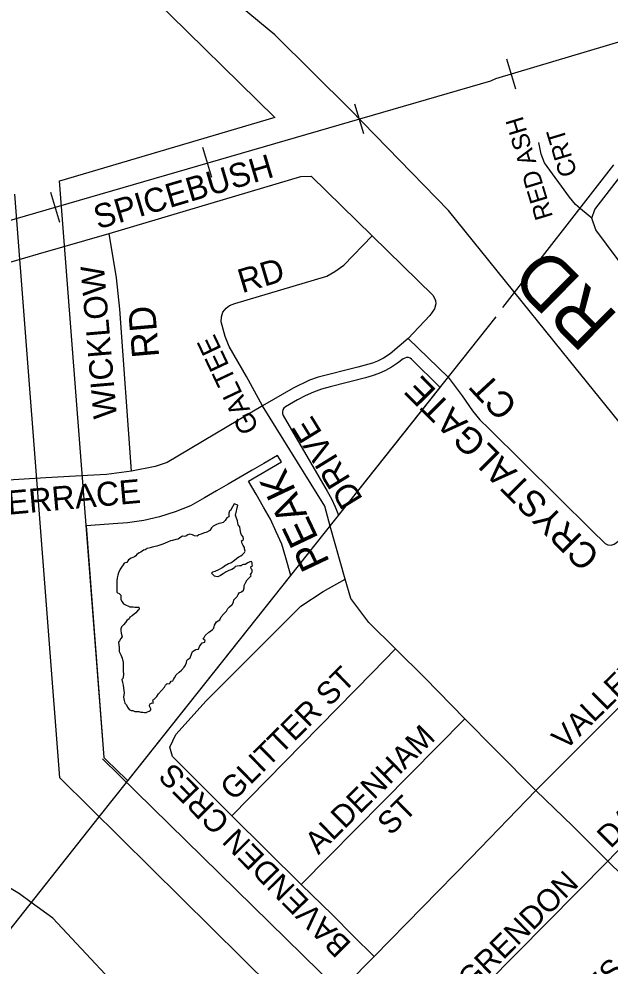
# Model space of a CAD drawing. Extents: x 586326 to 623965, y 4819854 to 4857850.
# Drawn here: x 596531 to 597005, y 4836331 to 4837091 of the extents above; entities that cross this region are included whole.
import ezdxf

# ---------------------------------------------------------------- set-up
doc = ezdxf.new("R2010")
doc.units = 0
for name, color, linetype in [('Hydro ROW', 7, 'Continuous'), ('Lots_Concessions', 7, 'Continuous'), ('Major Rds and Hwys', 7, 'Continuous'), ('Major Rds Lbls', 7, 'Continuous'), ('Minor Rd Lbls', 7, 'Continuous'), ('Minor Rds', 7, 'Continuous'), ('Park Outlines', 7, 'Continuous'), ('Proposed Major Rds', 7, 'Continuous'), ('Proposed Minor Rds', 7, 'Continuous'), ('Proposed Rd Lbls', 7, 'Continuous'), ('Proposed Secondary Rds', 7, 'Continuous'), ('Railways_lbls', 7, 'Continuous'), ('SWM Ponds', 7, 'Continuous')]:
    doc.layers.add(name, color=color, linetype=linetype)

msp = doc.modelspace()

# ---------------------------------------------------------------- linework, layer by layer
at = {"layer": 'Hydro ROW'}
for p, q in [((596591.02, 4837155.19), (596736.3, 4837011.9)), ((596736.3, 4837011.9), (596563.63, 4836961.01)), ((596583.09, 4836708.82), (596563.63, 4836961.09)), ((596563.94, 4836481.91), (596527.79, 4836950.49)), ((596599.34, 4836498.33), (596583.09, 4836708.82)), ((596598.23, 4836497.31), (596833.83, 4836266.39)), ((596563.94, 4836481.91), (596810.74, 4836237.8))]:
    msp.add_line(p, q, dxfattribs=at)
at = {"layer": 'Lots_Concessions'}
for p, q in [((596919.56, 4836859.44), (597008.43, 4836974.09)), ((596618.43, 4836479.44), (596914.17, 4836851.97)), ((596595.56, 4836450.63), (596618.43, 4836479.44)), ((596484.66, 4836310.94), (596595.56, 4836450.63))]:
    msp.add_line(p, q, dxfattribs=at)
at = {"layer": 'Major Rds and Hwys'}
for points in [[(596797.14, 4837018.1), (596736.41, 4837078.41), (596677.96, 4837127.11), (596662.5, 4837139.99), (596534.17, 4837240.83)], [(597123.19, 4836649.44), (597065.97, 4836706.04), (597027.34, 4836749.68), (596967.31, 4836824), (596875.71, 4836937.4), (596797.14, 4837018.1)], [(596540.91, 4836381.9), (596531.48, 4836388.76), (596518.05, 4836396.88), (596495.59, 4836410.01)]]:
    msp.add_lwpolyline(points, dxfattribs=at)
at = {"layer": 'Minor Rds'}
for points in [[(596990.89, 4836931.13), (596993.36, 4836938.19), (597023.27, 4836976.98), (597031.65, 4836984.54), (597042.99, 4836989.63), (597321.88, 4837070.65)], [(596990.89, 4836931.13), (596983.42, 4836937.29), (596977.76, 4836942.19), (596972.91, 4836948.11), (596952.88, 4836975.51), (596950.17, 4836982.7), (596948.23, 4836992.04)], [(596603.47, 4836918.93), (596757.22, 4836964.64), (596765.66, 4836965.02), (596814.5, 4836917.13)], [(597038.39, 4836862.1), (596994.02, 4836921.76), (596990.89, 4836931.13)], [(596485.72, 4836884.52), (596524.79, 4836896.14), (596546.68, 4836902.65), (596603.47, 4836918.93)], [(596621.32, 4836728.19), (596612.08, 4836858.06), (596609.3, 4836883.46), (596603.47, 4836918.93)], [(596726.46, 4836780.69), (596713.61, 4836804.15), (596699.69, 4836828.31), (596696.49, 4836836.36), (596693.32, 4836847.92), (596693.58, 4836852.06), (596694.8, 4836855.71), (596697.43, 4836859.08), (596700.01, 4836860.99), (596704.45, 4836862.68), (596778.07, 4836884.73), (596784.63, 4836888.28), (596791.83, 4836893.5), (596814.5, 4836917.13)], [(596814.5, 4836917.13), (596863.4, 4836869.03), (596865.31, 4836865.23), (596865.72, 4836862.47), (596864.48, 4836858.35), (596860.94, 4836853.05), (596843.51, 4836834.55)], [(596843.51, 4836834.55), (596828.97, 4836822.19), (596823.73, 4836818.96), (596818.86, 4836816.53), (596814.81, 4836814.82), (596803.03, 4836811.55), (596771.13, 4836803.67), (596764.37, 4836801.09), (596751.06, 4836794.82), (596726.46, 4836780.69)], [(596843.51, 4836834.55), (596875.61, 4836803.64)], [(596726.46, 4836780.69), (596650.05, 4836735.2), (596640.46, 4836731.85), (596621.32, 4836728.19)], [(596780.9, 4836684.06), (596776.47, 4836699.93), (596726.46, 4836780.69)], [(596621.32, 4836728.19), (596601.41, 4836725.53), (596586.06, 4836724.73), (596552.56, 4836722.68), (596504.68, 4836719.75)], [(597003.74, 4836414.98), (597080, 4836494.85), (597083.17, 4836497.23), (597086.94, 4836497.36), (597090.54, 4836496.21), (597094.01, 4836493.97), (597143.04, 4836446.36)], [(597003.74, 4836414.98), (596975.68, 4836443.1)], [(597003.74, 4836414.98), (596881.81, 4836291.66), (596879.31, 4836288.16), (596878.86, 4836284.25), (596879.78, 4836279.98), (596882.28, 4836275.89), (596924.08, 4836234.47), (596928.07, 4836232.3), (596932.05, 4836231.32), (596935.28, 4836232.12), (596938.31, 4836234.49), (597061.71, 4836358.32)], [(597061.71, 4836358.32), (597003.74, 4836414.98)]]:
    msp.add_lwpolyline(points, dxfattribs=at)
at = {"layer": 'Park Outlines'}
for points in [[(596839.48, 4836818.21), (596834.94, 4836814.76), (596830.16, 4836811.65), (596825.17, 4836808.91), (596819.98, 4836806.54), (596814.64, 4836804.56), (596809.16, 4836802.98), (596780.79, 4836795.95), (596773.98, 4836794), (596767.33, 4836791.58), (596760.87, 4836788.69), (596754.63, 4836785.36), (596744.97, 4836779.74), (596743.76, 4836778.76), (596742.91, 4836777.44), (596742.51, 4836775.93), (596742.59, 4836774.37), (596743.16, 4836772.91), (596778.5, 4836712.08), (596781.86, 4836705.88), (596784.85, 4836699.49), (596787.46, 4836692.94), (596787.58, 4836692.61), (596869.1, 4836795.28), (596868.89, 4836795.49), (596846.16, 4836817.91), (596844.98, 4836818.77), (596843.6, 4836819.26), (596842.15, 4836819.32), (596840.73, 4836818.96)], [(596738.68, 4836740.82), (596727.61, 4836734.4), (596718.1, 4836728.87), (596708.59, 4836723.35), (596699.09, 4836717.82), (596689.58, 4836712.3), (596680.07, 4836706.78), (596668.79, 4836700.22), (596656.48, 4836695.56), (596643.98, 4836691.52), (596631.18, 4836688.58), (596618.17, 4836686.74), (596606.79, 4836685.86), (596595.83, 4836685.02), (596584.86, 4836684.17), (596599.29, 4836498.32), (596611.57, 4836486.21), (596615.15, 4836482.68), (596618.38, 4836479.49), (596620.53, 4836482.21), (596749.37, 4836644.47), (596745.2, 4836658.6), (596742, 4836669.46), (596737.48, 4836679.55), (596732.96, 4836689.64), (596727.44, 4836699.15), (596721.31, 4836709.69), (596715.19, 4836720.24), (596741.69, 4836735.64)]]:
    msp.add_lwpolyline(points, close=True, dxfattribs=at)
at = {"layer": 'Proposed Major Rds'}
msp.add_lwpolyline([(596700.26, 4836223.36), (596630.78, 4836291.72), (596558.22, 4836369.31), (596540.91, 4836381.9)], dxfattribs=at)
at = {"layer": 'Proposed Minor Rds'}
for points in [[(596875.61, 4836803.64), (596886.68, 4836788.66), (596895.11, 4836776.53), (596900.89, 4836769.44), (596908.22, 4836762.44), (596990.98, 4836680.5), (597001.47, 4836670.17), (597003.77, 4836668.9), (597006.3, 4836668.85), (597008.91, 4836669.59), (597013.63, 4836673.04), (597029.17, 4836688.42)], [(596792.81, 4836641.32), (596780.9, 4836684.06)], [(596701.93, 4836451.43), (596654.26, 4836499.19), (596652.24, 4836506.66), (596657.08, 4836516.63), (596681.3, 4836543.86), (596757.4, 4836619.89), (596775.28, 4836631.46), (596792.81, 4836641.32)], [(596833.39, 4836585.42), (596811.96, 4836606.73), (596797.47, 4836625.9), (596792.81, 4836641.32)], [(596701.93, 4836451.43), (596814.89, 4836566.41), (596833.39, 4836585.42)], [(596888.82, 4836529.34), (596856.74, 4836562.31), (596833.39, 4836585.42)], [(596757.56, 4836396.4), (596888.82, 4836529.34)], [(596945.94, 4836471.93), (596913.19, 4836504.82), (596888.82, 4836529.34)], [(596975.68, 4836443.1), (596945.94, 4836471.93)], [(596757.56, 4836396.4), (596701.93, 4836451.43)], [(596816.12, 4836338.49), (596799.36, 4836355.23), (596782.61, 4836371.97), (596757.56, 4836396.4)]]:
    msp.add_lwpolyline(points, dxfattribs=at)
at = {"layer": 'Proposed Secondary Rds'}
for points in [[(596945.94, 4836471.93), (597123.19, 4836649.44)], [(596816.12, 4836338.49), (596893.84, 4836417.71), (596945.94, 4836471.93)], [(596788.64, 4836310.99), (596793.61, 4836315.91), (596816.12, 4836338.49)]]:
    msp.add_lwpolyline(points, dxfattribs=at)
at = {"layer": 'Railways_lbls'}
for p, q in [((596922.48, 4837059.1), (596929.48, 4837035.1)), ((596800.48, 4837023.1), (596807.48, 4836999.1)), ((596678.48, 4836988.1), (596685.48, 4836964.1)), ((596556.48, 4836952.1), (596563.48, 4836928.1))]:
    msp.add_line(p, q, dxfattribs=at)
msp.add_lwpolyline([(598326.48, 4837460.1), (597795.48, 4837305.1), (597795.48, 4837304.1), (597377.48, 4837181.1), (597375.48, 4837181.1), (596913.48, 4837043.1), (596909.48, 4837041.1), (596457.48, 4836910.1), (595921.93, 4836756.32)], dxfattribs=at)
at = {"layer": 'SWM Ponds'}
msp.add_lwpolyline([(596702.49, 4836699.5), (596700.88, 4836696.49), (596699.96, 4836695.95), (596699.59, 4836694.35), (596699.6, 4836693.08), (596699.51, 4836691.52), (596698.01, 4836690.56), (596696.64, 4836688.49), (596694.99, 4836687.01), (596693.21, 4836686.51), (596691.44, 4836686.01), (596689.01, 4836685.15), (596686.89, 4836684.04), (596685.51, 4836682.6), (596684.2, 4836680.61), (596681.9, 4836679.27), (596679.26, 4836678.31), (596677.23, 4836677.64), (596675.4, 4836677.06), (596673.99, 4836675.9), (596671.89, 4836676.28), (596670.26, 4836676.92), (596668.14, 4836677.58), (596666.52, 4836676.96), (596665.09, 4836675.93), (596663.98, 4836675.8), (596662.42, 4836675.89), (596660.96, 4836675.14), (596658.9, 4836673.48), (596656.94, 4836673.38), (596654.17, 4836672.41), (596652.65, 4836672.08), (596650.22, 4836671.22), (596646.48, 4836669.49), (596641.6, 4836667.9), (596637.89, 4836667.02), (596636.26, 4836666.54), (596633.99, 4836666.05), (596632.43, 4836665.01), (596631.11, 4836664.78), (596628.92, 4836663.1), (596627.58, 4836662.51), (596625.62, 4836661.28), (596624.78, 4836660.05), (596623.74, 4836659.36), (596621.18, 4836658.34), (596619.01, 4836657.01), (596617.65, 4836654.94), (596615.61, 4836654.27), (596614.64, 4836653.02), (596613.25, 4836651.08), (596612.19, 4836649.4), (596611, 4836646.43), (596610.31, 4836644.58), (596609.78, 4836642.61), (596609.65, 4836640.2), (596609.56, 4836637.51), (596609.51, 4836635.03), (596609.64, 4836632.79), (596609.57, 4836631.09), (596610.27, 4836630.54), (596611.53, 4836630.06), (596612.83, 4836628.67), (596612.83, 4836628.67), (596612.73, 4836626.61), (596612.92, 4836625.08), (596613.99, 4836623.23), (596614.95, 4836621.73), (596616.15, 4836621.17), (596617.17, 4836620.63), (596618.4, 4836620.11), (596620.01, 4836619.35), (596621.33, 4836619.2), (596622.75, 4836619.16), (596623.96, 4836619.03), (596625.01, 4836619.08), (596626.01, 4836619), (596627, 4836618.98), (596627.56, 4836618.41), (596627.55, 4836617.67), (596627.33, 4836616.79), (596626.32, 4836615.93), (596624.8, 4836614.47), (596623.39, 4836613.31), (596621.94, 4836611.93), (596619.94, 4836610.98), (596619.55, 4836609.52), (596617.67, 4836608.23), (596616.51, 4836606.75), (596614.91, 4836604.86), (596613.27, 4836603.25), (596612.75, 4836601.7), (596612.87, 4836600.17), (596613.13, 4836598.08), (596613.78, 4836595.06), (596612.74, 4836593.73), (596611.68, 4836592.05), (596611.06, 4836590.77), (596611.33, 4836588.55), (596611.37, 4836586.51), (596611.47, 4836583.41), (596612.92, 4836580.77), (596613.96, 4836578.08), (596614.6, 4836574.56), (596614.56, 4836571.45), (596614.63, 4836568), (596614.83, 4836564.71), (596614.35, 4836561.68), (596613.54, 4836560.81), (596614.25, 4836558.5), (596614.78, 4836556.45), (596614.95, 4836553.93), (596615.53, 4836550.33), (596615.05, 4836546.81), (596615.47, 4836543.97), (596616.06, 4836542), (596617.44, 4836540.54), (596618.24, 4836538.67), (596619.58, 4836536.93), (596621.09, 4836536.12), (596622.42, 4836535.9), (596624.18, 4836535.34), (596625.75, 4836535.25), (596627.4, 4836535.28), (596628.81, 4836534.74), (596630.42, 4836534.55), (596631.71, 4836534.36), (596633.03, 4836534.52), (596634.2, 4836535.05), (596635.56, 4836535.5), (596636.3, 4836536.05), (596636.91, 4836536.58), (596636.8, 4836537.42), (596636.52, 4836538.02), (596636.21, 4836538.83), (596635.94, 4836539.54), (596635.84, 4836540.37), (596636.03, 4836540.85), (596636.4, 4836541.32), (596636.81, 4836541.69), (596637.31, 4836541.93), (596637.84, 4836542.2), (596638.64, 4836542.02), (596638.78, 4836542.85), (596638.61, 4836543.67), (596638.76, 4836544.18), (596638.94, 4836545.06), (596639.42, 4836544.87), (596639.91, 4836545.42), (596641.81, 4836547.21), (596643.18, 4836549.28), (596645.53, 4836551.97), (596647.86, 4836554.79), (596648.73, 4836556.38), (596650.04, 4836557.73), (596651.64, 4836557.37), (596652.45, 4836558.25), (596653.23, 4836559.66), (596654.6, 4836559.71), (596655.17, 4836560.77), (596655.78, 4836562.18), (596657.31, 4836564.63), (596659.53, 4836566.67), (596661.5, 4836568.39), (596663.55, 4836570.69), (596664.83, 4836572.33), (596665.49, 4836574.45), (596665.72, 4836576.03), (596666.99, 4836577.18), (596668.54, 4836578.36), (596669.51, 4836581.37), (596670.4, 4836583.48), (596673.01, 4836585.04), (596675.15, 4836585.38), (596675.83, 4836587.36), (596678.22, 4836590.27), (596680.19, 4836590.86), (596680.46, 4836592.17), (596679.6, 4836592.84), (596678.79, 4836593.4), (596679.52, 4836594.03), (596680.39, 4836596.19), (596683.37, 4836598.94), (596684.89, 4836599.77), (596686.42, 4836601.08), (596687.49, 4836602.13), (596687.89, 4836604.58), (596689.69, 4836607.2), (596692.3, 4836608.93), (596693.37, 4836611.11), (596695.37, 4836613.67), (596697.68, 4836615.66), (596698.75, 4836617.84), (596699.91, 4836619.32), (596702.09, 4836621.14), (596703.27, 4836622.98), (596703.61, 4836624.85), (596704.8, 4836626.06), (596706.12, 4836627.42), (596707.12, 4836629.02), (596707.8, 4836630.38), (596709.66, 4836631.31), (596711.19, 4836632.63), (596711.68, 4836634.38), (596711.72, 4836636.36), (596713.16, 4836639.01), (596714.21, 4836640.83), (596716.02, 4836642.68), (596717.46, 4836644.19), (596716.79, 4836645.1), (596717.7, 4836646.27), (596718.12, 4836647.45), (596718.3, 4836648.81), (596717.33, 4836649.82), (596717.16, 4836651.43), (596718.37, 4836652.28), (596718.36, 4836653.55), (596718.1, 4836654.5), (596717.62, 4836655.5), (596716.45, 4836655.29), (596714.63, 4836654.57), (596712.67, 4836653.34), (596711.26, 4836653.31), (596710.11, 4836652.96), (596709.43, 4836652.1), (596708.01, 4836652.21), (596706.14, 4836651.91), (596704.57, 4836651.5), (596703.92, 4836650.5), (596701.83, 4836649.12), (596699.38, 4836648.39), (596697.39, 4836647.3), (596694.97, 4836645.81), (596692.82, 4836644.34), (596690.56, 4836643.22), (596688.98, 4836643.45), (596688, 4836643.96), (596686.71, 4836645.22), (596685.59, 4836646.35), (596686.74, 4836647.34), (596688.51, 4836647.84), (596691.37, 4836649.25), (596694.55, 4836650.91), (596696.16, 4836652.16), (596699.28, 4836654.14), (596701.22, 4836654.62), (596703.94, 4836656.64), (596705.53, 4836658.04), (596707.42, 4836659.33), (596709.08, 4836660.17), (596710.51, 4836661.19), (596712.2, 4836662.88), (596712.56, 4836663.98), (596712.14, 4836665.69), (596711.99, 4836666.95), (596710.96, 4836668.37), (596710.26, 4836670.05), (596709.73, 4836672.1), (596710.31, 4836672.53), (596711.11, 4836672.91), (596711.32, 4836673.5), (596710.96, 4836675.29), (596709.63, 4836676.96), (596709.04, 4836678.3), (596708.6, 4836681.28), (596708.27, 4836683.42), (596706.95, 4836684.95), (596706.33, 4836688.33), (596705.26, 4836691.31), (596704.73, 4836692.72), (596706.69, 4836700.87), (596703.66, 4836701.98)], close=True, dxfattribs=at)

# ---------------------------------------------------------------- texts
at = {"layer": 'Major Rds Lbls'}
msp.add_text('RD', height=42.867, rotation=135.21783, dxfattribs=at).set_placement((597013.33, 4836852.45))
at = {"layer": 'Minor Rd Lbls'}
for s, height, rotation, p in [('RED ASH', 14.325, 106.88565, (596959.77, 4836932.38)), ('CRT', 14.325, 106.88565, (596979.22, 4836966.93)), ('SPICEBUSH  ', 19.2271, 16.58159, (596594.41, 4836922.18)), ('  RD', 19.227, 16.58159, (596696.49, 4836866.8)), ('WICKLOW', 18.843, 94.93124, (596609.76, 4836771.09)), ('RD', 21.705, 94.93124, (596643.65, 4836819.96)), ('  GALTEE', 16.031, 115.38549, (596729.15, 4836751.72)), (' DRIVE', 19.485, 121.6096, (596811.35, 4836699.61)), (' PEAK', 23.684, 115.38549, (596784.63, 4836647.22)), ('  TERRACE', 19.227, 5.17653, (596492.76, 4836690.42)), ('DALECREST', 17.937, 44.60901, (597005.85, 4836424.63)), ('GRENDON', 17.937, 44.60901, (596894.08, 4836310.04)), ('CRES', 17.937, 44.60901, (596971.22, 4836279.35))]:
    msp.add_text(s, height=height, rotation=rotation, dxfattribs=at).set_placement(p)
at = {"layer": 'Proposed Rd Lbls'}
for s, height, rotation, p in [('CRYSTALGATE', 20.877, 134.90538, (596998.42, 4836660.99)), ('CT', 20.877, 132.8139, (596932.32, 4836781.29)), ('VALLEYWAY', 17.937, 44.60901, (596969.55, 4836503.32)), ('GLITTER ST', 17.937, 44.60901, (596703.42, 4836462.78)), ('ALDENHAM', 17.937, 44.60901, (596771.38, 4836419.68)), ('BAVENDEN CRES', 17.9367, 134.60901, (596798.67, 4836348.81)), ('ST', 17.937, 44.60901, (596829.47, 4836434.99))]:
    msp.add_text(s, height=height, rotation=rotation, dxfattribs=at).set_placement(p)

doc.saveas('drawing.dxf')
